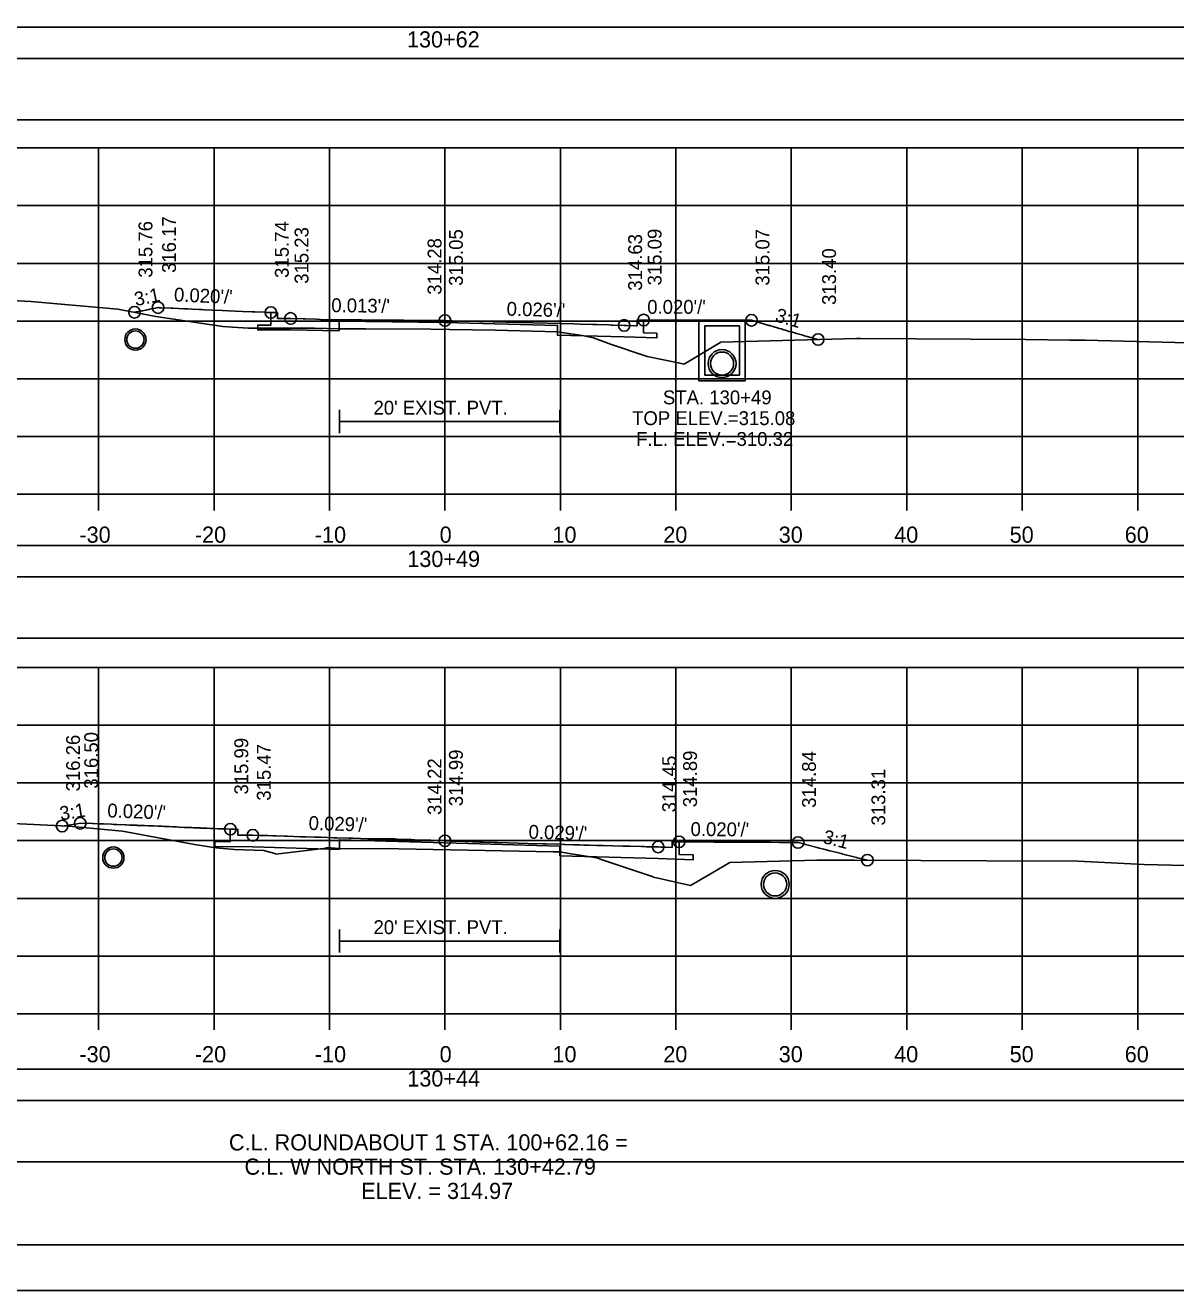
# Model space of a CAD drawing. Extents: x 1370538 to 1372872, y 376220 to 381127.
# Drawn here: x 1372672.3 to 1372771.9, y 380258.4 to 380368 of the extents above; entities that cross this region are included whole.
import ezdxf

# ---------------------------------------------------------------- set-up
doc = ezdxf.new("R2010")
doc.units = 0
for name, color, linetype in [('R_Border', 7, 'Continuous'), ('R_Border Notes', 7, 'Continuous'), ('R_Border PE', 7, 'Continuous'), ('R_Border Prem', 7, 'Continuous'), ('R_Dimension', 7, 'Continuous'), ('R_Fin Surface', 7, 'Continuous'), ('R_Grid', 7, 'Continuous'), ('R_No Plot', 7, 'Continuous'), ('R_Water', 7, 'Continuous'), ('R_Water Annot', 7, 'Continuous'), ('R_Xsect Elev', 7, 'Continuous'), ('R_Xsect Slope', 7, 'Continuous'), ('T_Detection Zones', 7, 'Continuous')]:
    doc.layers.add(name, color=color, linetype=linetype)

msp = doc.modelspace()

# ---------------------------------------------------------------- linework, layer by layer
at = {"layer": 'R_Border'}
for p, q in [((1372699.51, 380334.67), (1372699.51, 380332.67)), ((1372718.59, 380334.67), (1372718.59, 380332.67)), ((1372699.51, 380333.67), (1372718.59, 380333.67)), ((1372699.51, 380289.67), (1372699.51, 380287.67)), ((1372699.51, 380288.67), (1372718.59, 380288.67)), ((1372718.59, 380289.67), (1372718.59, 380287.67))]:
    msp.add_line(p, q, dxfattribs=at)
for points in [[(1372708.65, 380342.25), (1372699.48, 380342.37), (1372699.48, 380341.54), (1372695.28, 380341.6), (1372692.43, 380341.6), (1372692.43, 380342.02), (1372693.57, 380342.02), (1372693.57, 380343.11)], [(1372725.86, 380342.46), (1372725.86, 380341.36), (1372727, 380341.32), (1372727, 380340.91), (1372724.17, 380341), (1372718.4, 380341.15), (1372718.4, 380341.99), (1372708.65, 380342.25)], [(1372708.65, 380297.18), (1372699.51, 380297.45), (1372699.51, 380296.61), (1372692.01, 380296.83), (1372688.71, 380296.87), (1372688.71, 380297.28), (1372690.06, 380297.27), (1372690.06, 380298.36)], [(1372728.93, 380297.26), (1372728.93, 380296.17), (1372730.16, 380296.13), (1372730.16, 380295.71), (1372727.12, 380295.81), (1372718.6, 380296.06), (1372718.6, 380296.89), (1372708.65, 380297.18)]]:
    msp.add_lwpolyline(points, dxfattribs=at)
at = {"layer": 'R_Border Notes'}
msp.add_line((1372866.83, 380262.37), (1372550.65, 380262.37), dxfattribs=at)
at = {"layer": 'R_Border Prem'}
for p, q in [((1372558.65, 380327.37), (1372858.65, 380327.37)), ((1372678.65, 380325.97), (1372678.65, 380327.37)), ((1372688.65, 380325.97), (1372688.65, 380327.37)), ((1372698.65, 380325.97), (1372698.65, 380327.37)), ((1372708.65, 380325.97), (1372708.65, 380327.37)), ((1372718.65, 380325.97), (1372718.65, 380327.37)), ((1372728.65, 380325.97), (1372728.65, 380327.37)), ((1372738.65, 380325.97), (1372738.65, 380327.37)), ((1372748.65, 380325.97), (1372748.65, 380327.37)), ((1372758.65, 380325.97), (1372758.65, 380327.37)), ((1372768.65, 380325.97), (1372768.65, 380327.37)), ((1372558.65, 380282.37), (1372858.65, 380282.37)), ((1372678.65, 380280.97), (1372678.65, 380282.37)), ((1372688.65, 380280.97), (1372688.65, 380282.37)), ((1372698.65, 380280.97), (1372698.65, 380282.37)), ((1372708.65, 380280.97), (1372708.65, 380282.37)), ((1372718.65, 380280.97), (1372718.65, 380282.37)), ((1372728.65, 380280.97), (1372728.65, 380282.37)), ((1372738.65, 380280.97), (1372738.65, 380282.37)), ((1372748.65, 380280.97), (1372748.65, 380282.37)), ((1372758.65, 380280.97), (1372758.65, 380282.37)), ((1372768.65, 380280.97), (1372768.65, 380282.37))]:
    msp.add_line(p, q, dxfattribs=at)
at = {"layer": 'R_Dimension'}
for points in [[(1372670.62, 380344.17), (1372672.77, 380344.06), (1372680.31, 380343.4), (1372683.61, 380342.78), (1372689.42, 380341.9), (1372690.25, 380341.83), (1372691.63, 380341.77), (1372697.34, 380341.77), (1372699.48, 380341.71), (1372701.81, 380341.7), (1372707.42, 380341.68), (1372709.08, 380341.64), (1372713, 380341.57), (1372718.4, 380341.45), (1372720.52, 380341.11), (1372721.51, 380340.91), (1372722.99, 380340.38), (1372726.17, 380339.31), (1372729, 380338.72), (1372729.35, 380338.65), (1372729.5, 380338.73), (1372732.54, 380340.53), (1372744.29, 380340.86), (1372744.67, 380340.86), (1372758.93, 380340.77), (1372762.75, 380340.73), (1372762.92, 380340.73), (1372764.11, 380340.71), (1372781.87, 380340.25)], [(1372670.63, 380298.88), (1372676.03, 380298.61), (1372680.72, 380298.2), (1372686.97, 380297.02), (1372688.8, 380296.74), (1372690.43, 380296.61), (1372692.96, 380296.5), (1372693.91, 380296.25), (1372694, 380296.21), (1372698.35, 380296.73), (1372698.39, 380296.76), (1372698.4, 380296.76), (1372699.51, 380296.69), (1372704.66, 380296.67), (1372709.12, 380296.58), (1372718.01, 380296.41), (1372718.59, 380296.39), (1372719.59, 380296.23), (1372721.61, 380295.9), (1372721.88, 380295.85), (1372722.28, 380295.71), (1372726.68, 380294.22), (1372726.71, 380294.21), (1372729.91, 380293.49), (1372731.37, 380294.31), (1372733.32, 380295.46), (1372740.85, 380295.67), (1372744.16, 380295.69), (1372755.59, 380295.61), (1372763.47, 380295.58), (1372769.21, 380295.31), (1372781.1, 380295.01)]]:
    msp.add_lwpolyline(points, dxfattribs=at)
at = {"layer": 'R_Fin Surface'}
for points in [[(1372681.76, 380343.13), (1372681.84, 380343.14), (1372681.84, 380343.14), (1372681.92, 380343.16), (1372681.97, 380343.17), (1372682.36, 380343.25), (1372682.41, 380343.25), (1372682.49, 380343.27), (1372682.61, 380343.3), (1372682.75, 380343.32), (1372682.8, 380343.33), (1372682.84, 380343.34), (1372683, 380343.38), (1372683.09, 380343.39), (1372683.33, 380343.44), (1372683.39, 380343.45), (1372683.59, 380343.5), (1372683.62, 380343.5), (1372683.63, 380343.51), (1372683.8, 380343.54), (1372683.83, 380343.54), (1372683.83, 380343.54), (1372683.83, 380343.54), (1372683.93, 380343.53), (1372683.93, 380343.53), (1372683.97, 380343.53), (1372683.97, 380343.53), (1372684.05, 380343.53), (1372684.06, 380343.53), (1372684.06, 380343.53), (1372684.07, 380343.53), (1372684.07, 380343.53), (1372684.07, 380343.53), (1372684.08, 380343.53), (1372684.95, 380343.48), (1372685.1, 380343.48), (1372686.03, 380343.43), (1372686.39, 380343.42), (1372686.73, 380343.4), (1372687.37, 380343.37), (1372687.6, 380343.36), (1372687.8, 380343.35), (1372688.5, 380343.32), (1372689.36, 380343.28), (1372689.9, 380343.25), (1372691.11, 380343.21), (1372691.93, 380343.17), (1372692.06, 380343.17), (1372692.18, 380343.16), (1372693.08, 380343.13), (1372693.15, 380343.12), (1372693.57, 380343.11), (1372693.92, 380343.1), (1372694.14, 380343.1), (1372694.14, 380342.85), (1372694.14, 380342.6), (1372694.52, 380342.6), (1372695.28, 380342.6), (1372695.3, 380342.6), (1372695.3, 380342.6), (1372696.36, 380342.57), (1372696.53, 380342.56), (1372696.54, 380342.56), (1372696.57, 380342.56), (1372697.52, 380342.54), (1372697.87, 380342.52), (1372708.63, 380342.42), (1372708.65, 380342.42)], [(1372708.65, 380342.42), (1372709.29, 380342.4), (1372719.83, 380342.13), (1372720.35, 380342.11), (1372721.43, 380342.08), (1372721.8, 380342.07), (1372722.88, 380342.04), (1372723.07, 380342.03), (1372723.18, 380342.03), (1372724.17, 380342), (1372724.46, 380341.99), (1372725.22, 380341.97), (1372725.27, 380341.97), (1372725.29, 380341.96), (1372725.29, 380341.98), (1372725.29, 380342.46), (1372725.76, 380342.46), (1372725.86, 380342.46), (1372727.62, 380342.46), (1372728.07, 380342.46), (1372728.83, 380342.46), (1372730.64, 380342.46), (1372731.97, 380342.45), (1372732.75, 380342.45), (1372732.81, 380342.45), (1372732.98, 380342.45), (1372733.45, 380342.45), (1372735.13, 380342.44), (1372735.2, 380342.44), (1372736.62, 380342.02), (1372736.63, 380342.02), (1372736.63, 380342.02), (1372736.63, 380342.02), (1372736.65, 380342.01), (1372736.65, 380342.01), (1372736.69, 380342), (1372736.69, 380342), (1372736.73, 380341.99), (1372736.75, 380341.99), (1372736.77, 380341.98), (1372736.77, 380341.98), (1372736.78, 380341.98), (1372736.78, 380341.98), (1372736.86, 380341.95), (1372736.86, 380341.95), (1372736.95, 380341.93), (1372737.07, 380341.89), (1372737.08, 380341.89), (1372737.21, 380341.85), (1372737.24, 380341.84), (1372737.37, 380341.8), (1372737.38, 380341.8), (1372737.59, 380341.74), (1372737.77, 380341.69), (1372737.99, 380341.62), (1372738.15, 380341.57), (1372738.38, 380341.51), (1372738.47, 380341.48), (1372738.61, 380341.44), (1372738.75, 380341.4), (1372738.96, 380341.34), (1372739.02, 380341.32), (1372739.11, 380341.3), (1372739.55, 380341.17), (1372739.65, 380341.14), (1372739.79, 380341.1), (1372740.34, 380340.95), (1372740.54, 380340.89), (1372740.59, 380340.87), (1372740.97, 380340.77)], [(1372675.49, 380298.63), (1372676.79, 380298.83), (1372677.06, 380298.87), (1372678.13, 380298.84), (1372678.21, 380298.84), (1372678.68, 380298.83), (1372678.72, 380298.83), (1372679, 380298.82), (1372679.03, 380298.82), (1372679.07, 380298.82)], [(1372679.07, 380298.82), (1372679.77, 380298.79), (1372679.97, 380298.78), (1372679.97, 380298.78), (1372679.98, 380298.78), (1372680.22, 380298.77), (1372680.94, 380298.74), (1372681, 380298.74), (1372681.03, 380298.74), (1372681.34, 380298.72), (1372681.95, 380298.7), (1372681.97, 380298.7), (1372682.01, 380298.69), (1372682.16, 380298.69), (1372682.26, 380298.68), (1372682.63, 380298.67), (1372682.93, 380298.66), (1372682.97, 380298.65), (1372683.01, 380298.65), (1372683.41, 380298.64), (1372683.8, 380298.62), (1372683.99, 380298.61), (1372684.14, 380298.61), (1372684.34, 380298.6), (1372684.61, 380298.59), (1372684.65, 380298.58), (1372684.72, 380298.58), (1372685.04, 380298.57), (1372685.22, 380298.56), (1372685.3, 380298.56), (1372685.33, 380298.56), (1372685.35, 380298.55), (1372685.37, 380298.55), (1372685.6, 380298.54), (1372686.08, 380298.52), (1372686.47, 380298.51), (1372686.61, 380298.5), (1372686.7, 380298.5), (1372686.73, 380298.5), (1372686.86, 380298.49), (1372687.32, 380298.47), (1372687.48, 380298.47), (1372687.51, 380298.46), (1372687.8, 380298.45), (1372687.86, 380298.45), (1372687.88, 380298.45), (1372687.98, 380298.45), (1372688.03, 380298.44), (1372688.33, 380298.43), (1372688.37, 380298.43), (1372688.73, 380298.41), (1372689, 380298.4), (1372689.02, 380298.4), (1372689.06, 380298.4), (1372689.06, 380298.4), (1372689.08, 380298.4), (1372689.33, 380298.39), (1372689.45, 380298.39), (1372689.46, 380298.39), (1372689.51, 380298.38), (1372689.52, 380298.38), (1372689.63, 380298.38), (1372689.63, 380298.38), (1372689.63, 380298.38), (1372689.64, 380298.38), (1372689.64, 380298.38), (1372689.66, 380298.38), (1372689.67, 380298.38), (1372689.67, 380298.38), (1372689.71, 380298.38), (1372690.06, 380298.36), (1372690.38, 380298.35), (1372690.72, 380298.34), (1372690.72, 380298.22), (1372690.72, 380297.84), (1372690.88, 380297.84), (1372691.06, 380297.84), (1372691.6, 380297.84), (1372692.01, 380297.83), (1372692.58, 380297.82), (1372692.61, 380297.82), (1372693.3, 380297.8), (1372693.74, 380297.78), (1372694.04, 380297.78), (1372694.78, 380297.75), (1372695.02, 380297.75), (1372695.55, 380297.73), (1372696.14, 380297.71), (1372696.38, 380297.71), (1372696.61, 380297.7), (1372697.35, 380297.68), (1372697.56, 380297.67), (1372697.89, 380297.66), (1372699.02, 380297.62), (1372699.29, 380297.62), (1372700.33, 380297.58), (1372700.33, 380297.58), (1372700.49, 380297.58), (1372700.71, 380297.57), (1372701.97, 380297.53), (1372704.29, 380297.51), (1372704.5, 380297.5), (1372705.2, 380297.48), (1372705.31, 380297.47), (1372705.6, 380297.46), (1372705.71, 380297.46), (1372706.04, 380297.45), (1372706.9, 380297.42), (1372707.26, 380297.4), (1372707.42, 380297.4), (1372708.05, 380297.38), (1372708.33, 380297.37), (1372708.65, 380297.35)], [(1372708.65, 380297.35), (1372709.26, 380297.33), (1372709.3, 380297.33), (1372709.35, 380297.33), (1372709.88, 380297.31), (1372710.41, 380297.29), (1372710.46, 380297.29), (1372711.03, 380297.27), (1372711.46, 380297.26), (1372711.63, 380297.25), (1372711.68, 380297.25), (1372711.96, 380297.24), (1372712.89, 380297.21), (1372713.16, 380297.2), (1372715.83, 380297.13), (1372717.11, 380297.09), (1372717.41, 380297.09), (1372718.64, 380297.05), (1372718.97, 380297.04), (1372719.02, 380297.04), (1372719.79, 380297.01), (1372720.31, 380297), (1372720.67, 380296.99), (1372721.12, 380296.98), (1372721.81, 380296.96), (1372722.34, 380296.94), (1372723.19, 380296.92), (1372724.05, 380296.9), (1372724.67, 380296.88), (1372725.65, 380296.85), (1372725.8, 380296.85), (1372725.89, 380296.85), (1372726.07, 380296.84), (1372727.12, 380296.82), (1372727.34, 380296.81), (1372727.79, 380296.79), (1372728.32, 380296.77), (1372728.32, 380297.13), (1372728.32, 380297.27), (1372728.59, 380297.27), (1372728.93, 380297.26), (1372729.61, 380297.26), (1372729.64, 380297.26), (1372729.64, 380297.26), (1372729.64, 380297.26), (1372729.65, 380297.26), (1372729.65, 380297.26), (1372729.65, 380297.26), (1372729.66, 380297.26), (1372729.77, 380297.26), (1372729.78, 380297.26), (1372729.78, 380297.26), (1372729.95, 380297.26), (1372729.97, 380297.26), (1372729.97, 380297.26), (1372729.98, 380297.26), (1372730.17, 380297.26), (1372730.19, 380297.26), (1372730.19, 380297.26), (1372730.25, 380297.26), (1372730.25, 380297.26), (1372730.26, 380297.26), (1372730.31, 380297.26), (1372730.62, 380297.26), (1372730.98, 380297.26), (1372731.06, 380297.26), (1372731.45, 380297.26), (1372731.56, 380297.26), (1372731.65, 380297.26), (1372731.94, 380297.26), (1372731.99, 380297.25), (1372732.14, 380297.25), (1372732.33, 380297.25), (1372732.41, 380297.25), (1372732.53, 380297.25), (1372732.78, 380297.25), (1372733.21, 380297.25), (1372733.48, 380297.25), (1372733.82, 380297.25), (1372734.24, 380297.25), (1372734.35, 380297.24), (1372734.47, 380297.24), (1372734.69, 380297.24), (1372734.94, 380297.24), (1372735, 380297.24), (1372735.05, 380297.24), (1372735.4, 380297.24), (1372735.91, 380297.24), (1372736.07, 380297.23), (1372736.39, 380297.23), (1372736.71, 380297.23), (1372736.83, 380297.23), (1372737.62, 380297.22), (1372737.78, 380297.22), (1372737.84, 380297.22), (1372738.19, 380297.22), (1372738.75, 380297.21), (1372738.78, 380297.21), (1372738.82, 380297.21), (1372739.23, 380297.21), (1372739.81, 380297.06), (1372739.82, 380297.05), (1372739.88, 380297.04), (1372740, 380297.01), (1372740.88, 380296.78), (1372741.05, 380296.73), (1372741.47, 380296.62), (1372741.67, 380296.57), (1372741.98, 380296.49), (1372742.51, 380296.36), (1372742.98, 380296.24), (1372743.05, 380296.22), (1372743.07, 380296.22), (1372743.11, 380296.21), (1372743.12, 380296.2), (1372744.05, 380295.97), (1372744.29, 380295.91), (1372744.39, 380295.89), (1372744.41, 380295.89), (1372745.24, 380295.68)]]:
    msp.add_lwpolyline(points, dxfattribs=at)
at = {"layer": 'R_Grid'}
for p, q in [((1372558.65, 380357.37), (1372858.65, 380357.37)), ((1372678.65, 380327.37), (1372678.65, 380357.37)), ((1372688.65, 380327.37), (1372688.65, 380357.37)), ((1372698.65, 380327.37), (1372698.65, 380357.37)), ((1372708.65, 380327.37), (1372708.65, 380357.37)), ((1372718.65, 380327.37), (1372718.65, 380357.37)), ((1372728.65, 380327.37), (1372728.65, 380357.37)), ((1372738.65, 380327.37), (1372738.65, 380357.37)), ((1372748.65, 380327.37), (1372748.65, 380357.37)), ((1372758.65, 380327.37), (1372758.65, 380357.37)), ((1372768.65, 380327.37), (1372768.65, 380357.37)), ((1372558.65, 380352.37), (1372858.65, 380352.37)), ((1372558.65, 380347.37), (1372858.65, 380347.37)), ((1372558.65, 380342.37), (1372858.65, 380342.37)), ((1372558.65, 380337.37), (1372858.65, 380337.37)), ((1372558.65, 380332.37), (1372858.65, 380332.37)), ((1372558.65, 380327.37), (1372858.65, 380327.37)), ((1372558.65, 380312.37), (1372858.65, 380312.37)), ((1372678.65, 380282.37), (1372678.65, 380312.37)), ((1372688.65, 380282.37), (1372688.65, 380312.37)), ((1372698.65, 380282.37), (1372698.65, 380312.37)), ((1372708.65, 380282.37), (1372708.65, 380312.37)), ((1372718.65, 380282.37), (1372718.65, 380312.37)), ((1372728.65, 380282.37), (1372728.65, 380312.37)), ((1372738.65, 380282.37), (1372738.65, 380312.37)), ((1372748.65, 380282.37), (1372748.65, 380312.37)), ((1372758.65, 380282.37), (1372758.65, 380312.37)), ((1372768.65, 380282.37), (1372768.65, 380312.37)), ((1372558.65, 380307.37), (1372858.65, 380307.37)), ((1372558.65, 380302.37), (1372858.65, 380302.37)), ((1372558.65, 380297.37), (1372858.65, 380297.37)), ((1372558.65, 380292.37), (1372858.65, 380292.37)), ((1372558.65, 380287.37), (1372858.65, 380287.37)), ((1372558.65, 380282.37), (1372858.65, 380282.37))]:
    msp.add_line(p, q, dxfattribs=at)
at = {"layer": 'R_No Plot'}
msp.add_line((1372538.25, 380258.39), (1372871.58, 380258.39), dxfattribs=at)
for points in [[(1372538.24, 380471.72), (1372871.58, 380471.72), (1372871.58, 380258.39), (1372538.24, 380258.39)], [(1372784.57, 380467.83), (1372784.57, 380457.95), (1372820.3, 380457.95), (1372820.3, 380455.03), (1372843.5, 380455.03), (1372843.5, 380430.7), (1372866.83, 380430.7), (1372866.83, 380262.37), (1372550.65, 380262.37), (1372550.65, 380467.83)]]:
    msp.add_lwpolyline(points, close=True, dxfattribs=at)
for centre, radius in [((1372681.76, 380343.13), 0.5), ((1372683.8, 380343.54), 0.5), ((1372693.57, 380343.11), 0.5), ((1372695.28, 380342.6), 0.5), ((1372708.65, 380342.42), 0.5), ((1372708.65, 380342.42), 0.5), ((1372724.17, 380342), 0.5), ((1372725.86, 380342.46), 0.5), ((1372735.2, 380342.44), 0.5), ((1372681.84, 380340.77), 0.917), ((1372740.97, 380340.77), 0.5), ((1372732.65, 380338.69), 1.21), ((1372732.65, 380338.69), 1.21), ((1372675.49, 380298.63), 0.5), ((1372677.06, 380298.87), 0.5), ((1372690.06, 380298.36), 0.5), ((1372692.01, 380297.83), 0.5), ((1372708.65, 380297.35), 0.5), ((1372708.65, 380297.35), 0.5), ((1372728.93, 380297.26), 0.5), ((1372739.23, 380297.21), 0.5), ((1372679.93, 380295.9), 0.917), ((1372727.12, 380296.82), 0.5), ((1372745.24, 380295.68), 0.5), ((1372737.25, 380293.58), 1.21)]:
    msp.add_circle(centre, radius, dxfattribs=at)
at = {"layer": 'R_Water'}
for points in [[(1372732.65, 380342.45), (1372734.65, 380342.45), (1372734.65, 380337.19), (1372732.65, 380337.19), (1372730.65, 380337.19), (1372730.65, 380342.45)], [(1372732.65, 380341.95), (1372734.15, 380341.95), (1372734.15, 380337.69), (1372732.65, 380337.69), (1372731.15, 380337.69), (1372731.15, 380341.95)]]:
    msp.add_lwpolyline(points, close=True, dxfattribs=at)
for centre, radius in [((1372681.84, 380340.77), 0.75), ((1372732.65, 380338.69), 1), ((1372732.65, 380338.69), 1), ((1372679.93, 380295.9), 0.75), ((1372737.25, 380293.58), 1)]:
    msp.add_circle(centre, radius, dxfattribs=at)
at = {"layer": 'R_Xsect Elev'}
for p, q in [((1372708.65, 380341.65), (1372708.65, 380351.65)), ((1372708.65, 380296.59), (1372708.65, 380306.59))]:
    msp.add_line(p, q, dxfattribs=at)
at = {"layer": 'T_Detection Zones'}
for points in [[(1372551.32, 380365.12), (1372866.44, 380365.12), (1372866.44, 380367.83), (1372551.32, 380367.83)], [(1372551.32, 380359.8), (1372866.44, 380359.8), (1372866.44, 380365.12), (1372551.32, 380365.12)], [(1372551.32, 380320.23), (1372866.44, 380320.23), (1372866.44, 380322.93), (1372551.32, 380322.93)], [(1372551.32, 380314.91), (1372866.44, 380314.91), (1372866.44, 380320.23), (1372551.32, 380320.23)], [(1372551.32, 380274.86), (1372866.44, 380274.86), (1372866.44, 380277.57), (1372551.32, 380277.57)], [(1372551.32, 380269.54), (1372866.44, 380269.54), (1372866.44, 380274.86), (1372551.32, 380274.86)]]:
    msp.add_lwpolyline(points, close=True, dxfattribs=at)

# ---------------------------------------------------------------- texts
at = {"layer": 'R_Border PE'}
for s, p in [('130+62', (1372705.36, 380366.07)), ('-30', (1372676.99, 380323.17)), ('-20', (1372686.99, 380323.17)), ('-10', (1372697.38, 380323.17)), ('0', (1372708.19, 380323.17)), ('10', (1372717.96, 380323.17)), ('20', (1372727.56, 380323.17)), ('30', (1372737.56, 380323.17)), ('40', (1372747.56, 380323.17)), ('50', (1372757.56, 380323.17)), ('60', (1372767.53, 380323.17)), ('130+49', (1372705.39, 380321.07)), ('-30', (1372676.99, 380278.17)), ('-20', (1372686.99, 380278.17)), ('-10', (1372697.38, 380278.17)), ('0', (1372708.19, 380278.17)), ('10', (1372717.96, 380278.17)), ('20', (1372727.56, 380278.17)), ('30', (1372737.56, 380278.17)), ('40', (1372747.56, 380278.17)), ('50', (1372757.56, 380278.17)), ('60', (1372767.53, 380278.17)), ('130+44', (1372705.39, 380276.07)), ('C.L. ROUNDABOUT 1 STA. 100+62.16 =', (1372689.94, 380270.53)), ('C.L. W NORTH ST. STA. 130+42.79', (1372691.29, 380268.43)), ('ELEV. = 314.97', (1372701.39, 380266.33))]:
    msp.add_text(s, height=1.4, dxfattribs=at).set_placement(p)
at = {"layer": 'R_Water'}
for p in [(1372702.46, 380334.27), (1372702.46, 380289.27)]:
    msp.add_text("20' EXIST. PVT.", height=1.2, dxfattribs=at).set_placement(p)
at = {"layer": 'R_Water Annot'}
for s, p in [('STA. 130+49', (1372727.53, 380335.16)), ('TOP ELEV.=315.08', (1372724.86, 380333.36)), ('F.L. ELEV.=310.32', (1372725.21, 380331.56))]:
    msp.add_text(s, height=1.2, dxfattribs=at).set_placement(p)
at = {"layer": 'R_Xsect Elev'}
for s, rotation, p in [('316.17', 90, (1372685.35, 380346.54)), ('315.76', 90, (1372683.31, 380346.13)), ('315.74', 90, (1372695.12, 380346.11)), ('315.23', 90, (1372696.83, 380345.6)), ('315.05', 90, (1372710.2, 380345.42)), ('315.05', 90, (1372710.2, 380345.42)), ('315.09', 90, (1372727.41, 380345.46)), ('315.07', 90, (1372736.75, 380345.44)), ('314.28', 90, (1372708.35, 380344.65)), ('314.63', 90, (1372725.72, 380345)), ('313.40', 90, (1372742.52, 380343.77)), ("0.026'/'", 358.5379, (1372713.98, 380342.84)), ("0.020'/'", 0.0094, (1372726.17, 380343)), ('3:1', 343.7162, (1372737.17, 380342.37)), ('316.26', 90, (1372677.04, 380301.63)), ('316.50', 90, (1372678.61, 380301.87)), ('315.99', 90, (1372691.61, 380301.36)), ('315.47', 90, (1372693.56, 380300.83)), ('314.99', 90, (1372710.2, 380300.35)), ('314.99', 90, (1372710.2, 380300.35)), ('314.89', 90, (1372730.48, 380300.26)), ('314.84', 90, (1372740.78, 380300.21)), ('314.22', 90, (1372708.35, 380299.59)), ('314.45', 90, (1372728.67, 380299.82)), ('313.31', 90, (1372746.79, 380298.68)), ("0.020'/'", 357.9165, (1372679.39, 380299.39)), ("0.029'/'", 358.3255, (1372715.88, 380297.54)), ("0.020'/'", 359.6069, (1372729.92, 380297.77)), ('3:1', 345.7156, (1372741.3, 380297.18))]:
    msp.add_text(s, height=1.2, rotation=rotation, dxfattribs=at).set_placement(p)
at = {"layer": 'R_Xsect Slope'}
for s, rotation, p in [('3:1', 11.4156, (1372681.87, 380343.66)), ("0.020'/'", 357.4695, (1372685.16, 380344.08)), ("0.013'/'", 359.2312, (1372698.8, 380343.15)), ('3:1', 8.9283, (1372675.37, 380299.11)), ("0.029'/'", 358.3506, (1372696.83, 380298.3))]:
    msp.add_text(s, height=1.2, rotation=rotation, dxfattribs=at).set_placement(p)

doc.saveas('drawing.dxf')
